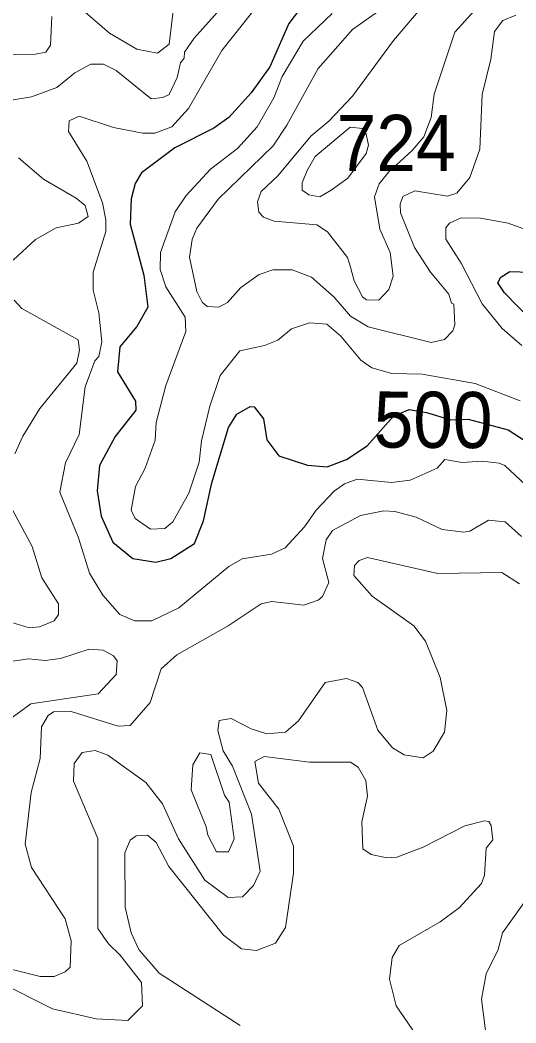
# Model space of a CAD drawing. Extents: x 763.2 to 816.8, y 7896.5 to 7952.7.
# Drawn here: x 793.638 to 795.052, y 7909.931 to 7912.79 of the extents above; entities that cross this region are included whole.
import ezdxf
from ezdxf.enums import TextEntityAlignment as Align

# ---------------------------------------------------------------- set-up
doc = ezdxf.new("R2010")
doc.units = 0
doc.header["$LTSCALE"] = 0.064
doc.layers.add('1', color=7, linetype='Continuous', lineweight=25)
doc.layers.add('2', color=7, linetype='Continuous', lineweight=13)
doc.layers.add('21', color=7, linetype='Continuous')
doc.layers.add('61', color=7, linetype='Continuous')

msp = doc.modelspace()

# ---------------------------------------------------------------- linework, layer by layer
at = {"layer": '1'}
for points in [[(794.4792, 7912.88), (794.4041, 7912.7805), (794.35, 7912.6567), (794.2972, 7912.5832), (794.2331, 7912.5125), (794.1908, 7912.482), (794.0792, 7912.426), (793.9842, 7912.355), (793.9666, 7912.3245), (793.955, 7912.2802), (793.9517, 7912.208), (793.991, 7912.0632), (794.0025, 7911.9719), (793.9708, 7911.9169), (793.9225, 7911.8584), (793.9163, 7911.7873), (793.9675, 7911.7036), (793.9679, 7911.6778), (793.9089, 7911.6031), (793.8645, 7911.5202), (793.858, 7911.4479), (793.8697, 7911.3756), (793.903, 7911.302), (793.9599, 7911.2548), (794.0255, 7911.245), (794.0683, 7911.2554), (794.1359, 7911.2982), (794.1616, 7911.3624), (794.1848, 7911.4709), (794.2325, 7911.6287), (794.2558, 7911.6669), (794.2941, 7911.6884), (794.3061, 7911.6871), (794.3321, 7911.6535), (794.3414, 7911.5934), (794.3761, 7911.5475), (794.4578, 7911.521), (794.5137, 7911.5163), (794.5689, 7911.5371), (794.6281, 7911.5765), (794.7028, 7911.6605), (794.7473, 7911.6802), (794.7972, 7911.6718), (794.8669, 7911.6503), (794.9163, 7911.6528), (795.0303, 7911.6224)], [(795.0917, 7911.9389), (795.0194, 7912.013), (795.0007, 7912.0408), (795.0091, 7912.0571), (795.0344, 7912.0731), (795.093, 7912.0713)], [(795.0303, 7911.6224), (795.1239, 7911.5615), (795.1629, 7911.5277), (795.216, 7911.5018), (795.3708, 7911.5012), (795.4487, 7911.4787)]]:
    msp.add_lwpolyline(points, dxfattribs=at)
at = {"layer": '2'}
for points in [[(794.4121, 7912.9547), (794.2132, 7912.7037), (794.1188, 7912.5386), (794.0705, 7912.4863), (794.0221, 7912.4679), (793.9885, 7912.4676), (793.9043, 7912.4843), (793.8062, 7912.5168), (793.7777, 7912.5029), (793.776, 7912.4726), (793.8279, 7912.3876), (793.8728, 7912.2697), (793.8826, 7912.221), (793.8824, 7912.1876), (793.8465, 7912.0717), (793.8466, 7912.0199), (793.8626, 7911.9555), (793.8708, 7911.8728), (793.8628, 7911.8309), (793.8516, 7911.8188), (793.8236, 7911.7444), (793.8065, 7911.6084), (793.7678, 7911.5281), (793.7516, 7911.4444), (793.8042, 7911.314), (793.8361, 7911.2132), (793.8737, 7911.151), (793.9221, 7911.0956), (793.9654, 7911.0771), (794.0141, 7911.0773), (794.0908, 7911.114), (794.2332, 7911.2319), (794.2718, 7911.2537), (794.3553, 7911.2677), (794.3937, 7911.2855), (794.4496, 7911.3451), (794.4825, 7911.3927), (794.5335, 7911.4469), (794.5631, 7911.4682), (794.5992, 7911.4815), (794.697, 7911.4717), (794.751, 7911.4784), (794.8278, 7911.5131), (794.8497, 7911.5371), (794.8992, 7911.5293), (794.9563, 7911.5325), (795.0049, 7911.5272), (795.0205, 7911.52), (795.095, 7911.4507)], [(794.0855, 7912.9037), (794.0632, 7912.7214), (794.0304, 7912.6962), (793.9707, 7912.7078), (793.893, 7912.7532), (793.8025, 7912.8311)], [(794.8114, 7912.8604), (794.7027, 7912.7321), (794.5865, 7912.5733), (794.5185, 7912.5021), (794.4676, 7912.4593), (794.3728, 7912.3465), (794.3252, 7912.3018), (794.315, 7912.2717), (794.3189, 7912.2422), (794.3327, 7912.2283), (794.3628, 7912.2168), (794.4847, 7912.2063), (794.5147, 7912.1868), (794.5721, 7912.1137), (794.5803, 7912.0858), (794.591, 7912.0469), (794.6143, 7912.001), (794.6261, 7911.9922), (794.6614, 7911.9913), (794.6894, 7912.0222), (794.7025, 7912.0601), (794.6931, 7912.1277), (794.6636, 7912.1941), (794.6486, 7912.2868), (794.6621, 7912.3234), (794.6895, 7912.3574), (794.7567, 7912.418), (794.7897, 7912.4578), (794.8109, 7912.513), (794.8194, 7912.5793), (794.8784, 7912.7562), (794.9999, 7912.8912)], [(794.7383, 7912.8714), (794.5861, 7912.7633), (794.4879, 7912.6522), (794.399, 7912.4911), (794.3596, 7912.4321), (794.2031, 7912.2801), (794.142, 7912.1974), (794.1292, 7912.1651), (794.1212, 7912.1145), (794.1425, 7912.0166), (794.1575, 7911.9864), (794.1714, 7911.9734), (794.2046, 7911.9715), (794.2293, 7911.985), (794.2677, 7912.0275), (794.3199, 7912.0646), (794.359, 7912.078), (794.4144, 7912.078), (794.4689, 7912.0574), (794.5339, 7912.0003), (794.5803, 7911.9458), (794.6309, 7911.9152), (794.8107, 7911.8711), (794.8487, 7911.8794), (794.8727, 7911.9044), (794.8783, 7911.9213), (794.8752, 7911.9801), (794.8687, 7911.9834), (794.8612, 7912.0086), (794.8087, 7912.0719), (794.763, 7912.1419), (794.7229, 7912.2406), (794.7223, 7912.2656), (794.7299, 7912.2872), (794.7636, 7912.3031), (794.8574, 7912.2887), (794.8841, 7912.2967), (794.9204, 7912.3414), (794.9492, 7912.4222), (794.9556, 7912.578), (794.9807, 7912.6793), (794.991, 7912.7575), (795.0152, 7912.789), (795.0518, 7912.8043)], [(794.2169, 7912.8311), (794.1341, 7912.7387), (794.107, 7912.6989), (794.1059, 7912.6814), (794.096, 7912.6682), (794.0856, 7912.6262), (794.0635, 7912.5782), (794.0452, 7912.5697), (794.012, 7912.566), (793.9122, 7912.6465), (793.876, 7912.6645), (793.84, 7912.6647), (793.7939, 7912.6401), (793.7432, 7912.5985)], [(793.7286, 7912.8004), (793.7248, 7912.7188), (793.711, 7912.6992), (793.6822, 7912.6928), (793.5822, 7912.6922)], [(794.5285, 7912.8093), (794.4456, 7912.7299), (794.3859, 7912.6292), (794.3618, 7912.5682), (794.3139, 7912.4862), (794.2577, 7912.4237), (794.1813, 7912.3651), (794.1115, 7912.2905), (794.0799, 7912.244), (794.0386, 7912.1277)], [(793.7432, 7912.5985), (793.6703, 7912.5715), (793.6187, 7912.5627), (793.6006, 7912.5515), (793.5812, 7912.5235), (793.5788, 7912.5038)], [(793.633, 7912.3973), (793.7045, 7912.3365), (793.7976, 7912.2829), (793.8234, 7912.2613), (793.8323, 7912.2301), (793.8043, 7912.2115), (793.7408, 7912.1976), (793.6816, 7912.1646), (793.6179, 7912.1061)], [(795.0695, 7911.8622), (795.0127, 7911.9109), (794.9558, 7911.9812), (794.8963, 7912.0968), (794.8524, 7912.1661), (794.8526, 7912.1979), (794.8632, 7912.2116), (794.8956, 7912.2264), (794.9508, 7912.2259), (795.0297, 7912.2111), (795.1915, 7912.1519)], [(794.0386, 7912.1277), (794.0374, 7912.0791), (794.0539, 7912.0299), (794.109, 7911.9435), (794.1109, 7911.9023), (794.054, 7911.7485)], [(793.6208, 7911.9913), (793.6428, 7911.9679), (793.8035, 7911.8784), (793.807, 7911.8489), (793.8003, 7911.8125), (793.6943, 7911.6826), (793.6463, 7911.6038), (793.6234, 7911.5534)], [(794.054, 7911.7485), (794.0258, 7911.6432), (794.0236, 7911.5926), (793.9949, 7911.5124), (793.9676, 7911.4605), (793.9549, 7911.3929), (793.9663, 7911.3688), (794.0103, 7911.339), (794.0507, 7911.3406), (794.0733, 7911.3599), (794.1189, 7911.4414), (794.1486, 7911.5302), (794.1558, 7911.5904), (794.1789, 7911.6899), (794.2083, 7911.7765), (794.2649, 7911.8472), (794.3352, 7911.862), (794.3728, 7911.878), (794.4117, 7911.9099), (794.463, 7911.9266), (794.5129, 7911.9228), (794.5526, 7911.8894), (794.6102, 7911.8206), (794.6413, 7911.7992), (794.6987, 7911.7826), (794.7851, 7911.7808), (794.9361, 7911.7542), (795.0641, 7911.705)], [(793.6087, 7911.4078), (793.6721, 7911.289), (793.7, 7911.1995), (793.7475, 7911.1262), (793.7474, 7911.0956), (793.735, 7911.0778), (793.6938, 7911.0605), (793.6635, 7911.0574), (793.5769, 7911.0836)], [(793.6692, 7910.5881), (793.6957, 7910.6852), (793.6986, 7910.7753), (793.7182, 7910.8075), (793.7337, 7910.8175), (793.7833, 7910.8191), (793.9182, 7910.7767), (793.9523, 7910.7793), (794.0086, 7910.8449), (794.0408, 7910.9406), (794.0853, 7910.9804), (794.2316, 7911.0629), (794.3257, 7911.126), (794.3559, 7911.1329), (794.4472, 7911.1216), (794.4884, 7911.1365), (794.5006, 7911.147), (794.5186, 7911.1867), (794.5007, 7911.2554), (794.5107, 7911.3082), (794.5287, 7911.3348), (794.609, 7911.3777), (794.6754, 7911.3911), (794.707, 7911.3895), (794.7674, 7911.3727), (794.8422, 7911.3379), (794.9034, 7911.3303), (794.9206, 7911.3334), (794.9744, 7911.3646), (795.0213, 7911.3601), (795.0681, 7911.3183)], [(794.3228, 7910.3634), (794.2982, 7910.5257), (794.244, 7910.663), (794.2177, 7910.7065), (794.2016, 7910.7649), (794.2059, 7910.7933), (794.2397, 7910.7991), (794.2974, 7910.7696), (794.3422, 7910.7553), (794.3949, 7910.7603), (794.4319, 7910.7918), (794.5077, 7910.9013), (794.5689, 7910.9127), (794.6013, 7910.9017), (794.6142, 7910.8876), (794.6587, 7910.7653), (794.7, 7910.7151), (794.7338, 7910.6956), (794.7875, 7910.6864), (794.8159, 7910.7058), (794.8487, 7910.7603), (794.8556, 7910.8218), (794.8358, 7910.916), (794.7939, 7911.0194), (794.7613, 7911.0628), (794.642, 7911.1479), (794.5895, 7911.2064), (794.5922, 7911.235), (794.6055, 7911.2491), (794.6288, 7911.2577), (794.8299, 7911.212), (795.012, 7911.2149), (795.0625, 7911.1824)], [(793.6153, 7910.8016), (793.669, 7910.8404), (793.8606, 7910.8694), (793.912, 7910.9247), (793.9153, 7910.9629), (793.9041, 7910.9772), (793.8752, 7910.9934), (793.8347, 7910.9966), (793.7529, 7910.9701), (793.7091, 7910.964), (793.6617, 7910.9686), (793.5711, 7910.9555)], [(793.5811, 7910.0465), (793.7304, 7909.9712), (793.8547, 7909.9423), (793.9456, 7909.9381), (793.9874, 7909.9796), (793.9841, 7910.0463), (793.9237, 7910.1239), (793.8897, 7910.1564), (793.8598, 7910.2002), (793.8595, 7910.4567), (793.7907, 7910.6204), (793.7924, 7910.6701), (793.815, 7910.702), (793.8524, 7910.7074), (793.8885, 7910.6945), (793.9969, 7910.6164), (794.0438, 7910.5551), (794.0897, 7910.4561)], [(794.2655, 7909.9235), (794.0344, 7910.0726), (793.9768, 7910.1398), (793.9545, 7910.1879), (793.9376, 7910.261), (793.9369, 7910.4157), (793.9519, 7910.4523), (793.9694, 7910.4645), (794.0018, 7910.4666), (794.0259, 7910.4455), (794.0624, 7910.3772), (794.2184, 7910.1811), (794.2696, 7910.1422), (794.3125, 7910.1372), (794.3666, 7910.1579), (794.3951, 7910.2031), (794.4183, 7910.3575), (794.4183, 7910.4351), (794.3759, 7910.5408), (794.318, 7910.6143), (794.3073, 7910.6764), (794.3344, 7910.6906), (794.463, 7910.6746), (794.5804, 7910.6743), (794.602, 7910.6601), (794.6239, 7910.6223), (794.6287, 7910.5772), (794.6124, 7910.5046), (794.6159, 7910.4277), (794.6398, 7910.4111), (794.6842, 7910.4019), (794.713, 7910.4035), (794.7879, 7910.432), (794.9062, 7910.4926), (794.9626, 7910.5068), (794.9752, 7910.5048), (794.9817, 7910.4942), (794.9867, 7910.4529), (794.9674, 7910.429), (794.9628, 7910.3519), (794.954, 7910.3281), (794.89, 7910.2588), (794.8358, 7910.2194), (794.7194, 7910.1518), (794.6997, 7910.1176), (794.6915, 7910.056), (794.711, 7909.9797), (794.8141, 7909.8282)], [(793.7807, 7910.0895), (793.7841, 7910.1651), (793.7663, 7910.2278), (793.6707, 7910.3739), (793.6526, 7910.4401), (793.6692, 7910.5881)], [(794.0897, 7910.4561), (794.1648, 7910.3383), (794.2311, 7910.2886), (794.2723, 7910.2904), (794.3041, 7910.3225), (794.3228, 7910.3634)], [(794.9688, 7909.8801), (794.9543, 7909.9984), (794.9674, 7910.0707), (795.0014, 7910.1398), (795.0141, 7910.1878), (795.1455, 7910.3707)], [(793.5763, 7910.093), (793.6953, 7910.0633), (793.7354, 7910.0635), (793.7668, 7910.0762), (793.7807, 7910.0895)]]:
    msp.add_lwpolyline(points, dxfattribs=at)
for points in [[(794.6255, 7912.4646), (794.6143, 7912.4811), (794.5795, 7912.4854), (794.4794, 7912.4018), (794.457, 7912.3613), (794.4424, 7912.326), (794.4426, 7912.3058), (794.462, 7912.2916), (794.4929, 7912.286), (794.5256, 7912.3055), (794.5731, 7912.3393), (794.6251, 7912.4097), (794.6318, 7912.4337)], [(794.1307, 7910.6668), (794.1507, 7910.7011), (794.1822, 7910.6963), (794.2208, 7910.5805), (794.2344, 7910.5604), (794.249, 7910.4562), (794.2323, 7910.4186), (794.1979, 7910.4188), (794.1738, 7910.4658), (794.1691, 7910.4903), (794.1262, 7910.5958)]]:
    msp.add_lwpolyline(points, close=True, dxfattribs=at)

# ---------------------------------------------------------------- texts
at = {"layer": '21', "width": 0.95}
msp.add_text('724', height=0.16, dxfattribs=at).set_placement((794.5411, 7912.36))
at = {"layer": '61', "width": 0.95}
msp.add_text('500', height=0.16, rotation=359.683, dxfattribs=at).set_placement((794.8156, 7911.5706), align=Align.CENTER)

doc.saveas('drawing.dxf')
